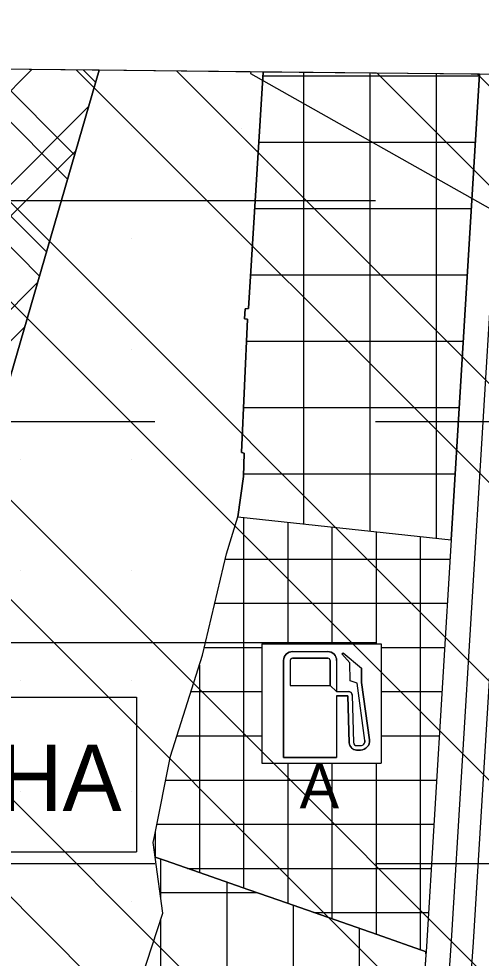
# Model space of a CAD drawing. Extents: x 419109 to 421295, y 4452223 to 4457798.
# Drawn here: x 420251.6 to 420356.3, y 4457585.4 to 4457798 of the extents above; entities that cross this region are included whole.
import ezdxf

# ---------------------------------------------------------------- set-up
doc = ezdxf.new("R2010")
doc.units = 0
for name, color, linetype in [('ADAKENARI', 7, 'Continuous'), ('KALDIRIM_FAT', 7, 'Continuous'), ('PAFTALAMA', 7, 'Continuous'), ('PL_BAKIM_AKARYAKIT', 7, 'Continuous'), ('PL_K_DEPOLAMA', 7, 'Continuous'), ('PL_KAMU_HİZMET_ALANI', 7, 'Continuous'), ('PL_TİCARET', 7, 'Continuous'), ('SEMBOL_FAT', 7, 'Continuous'), ('SN_TASKIN', 7, 'Continuous'), ('SN_TR_SIVILASMA', 7, 'Continuous'), ('SN_TR_TASKIN', 7, 'Continuous'), ('TRFAT_AKARYAKITSERVİ', 7, 'Continuous'), ('TRFAT_DEPOLAMA', 7, 'Continuous'), ('TRFAT_KHA', 7, 'Continuous'), ('TRFAT_TİCARET', 7, 'Continuous')]:
    doc.layers.add(name, color=color, linetype=linetype)

msp = doc.modelspace()

# ---------------------------------------------------------------- linework, layer by layer
at = {"layer": 'ADAKENARI'}
for p, q in [((420269.87, 4457786.37), (420240.33, 4457684.85)), ((420303.64, 4457732.43), (420306.95, 4457785.97)), ((420355.95, 4457785.46), (420349.53, 4457680.08)), ((420302.74, 4457730.14), (420302.9, 4457732.37)), ((420302.9, 4457732.37), (420303.64, 4457732.43)), ((420303.4, 4457730.01), (420302.74, 4457730.14)), ((420302.03, 4457699.84), (420303.4, 4457730.01)), ((420302.7, 4457699.75), (420302.03, 4457699.84)), ((420302.54, 4457694.44), (420302.7, 4457699.75)), ((420301.2, 4457685.3), (420302.54, 4457694.44)), ((420298.68, 4457676.97), (420301.2, 4457685.3)), ((420301.2, 4457685.3), (420349.53, 4457680.08)), ((420349.53, 4457680.08), (420343.84, 4457586.91)), ((420293.26, 4457654.04), (420298.68, 4457676.97)), ((420286.01, 4457631.19), (420293.26, 4457654.04)), ((420282.33, 4457613.02), (420286.01, 4457631.19)), ((420282.04, 4457611.61), (420282.33, 4457613.02)), ((420282.5, 4457608.32), (420282.04, 4457611.61)), ((420282.5, 4457608.32), (420284.78, 4457607.53)), ((420284.27, 4457595.65), (420282.5, 4457608.32)), ((420284.78, 4457607.53), (420287.81, 4457606.48)), ((420287.81, 4457606.48), (420291.02, 4457605.36)), ((420291.02, 4457605.36), (420303.72, 4457600.92)), ((420303.72, 4457600.92), (420310.51, 4457598.55)), ((420310.51, 4457598.55), (420332.75, 4457590.78)), ((420280.61, 4457584.52), (420284.27, 4457595.65)), ((420332.75, 4457590.78), (420343.84, 4457586.91)), ((420343.8, 4457586.24), (420341.94, 4457559.73)), ((420343.84, 4457586.91), (420343.8, 4457586.24))]:
    msp.add_line(p, q, dxfattribs=at)
at = {"layer": 'KALDIRIM_FAT'}
for p, q in [((420361.46, 4457785.4), (420349.52, 4457589.41)), ((420366.46, 4457785.35), (420354.51, 4457589.09)), ((420349.52, 4457589.41), (420333.21, 4457348.39)), ((420354.51, 4457589.09), (420338.2, 4457348.06))]:
    msp.add_line(p, q, dxfattribs=at)
at = {"layer": 'PAFTALAMA'}
msp.add_line((421295.36, 4457775.52), (419168.18, 4457798.01), dxfattribs=at)
at = {"layer": 'PL_BAKIM_AKARYAKIT'}
msp.add_lwpolyline([(420286.01, 4457631.19), (420293.26, 4457654.04), (420298.68, 4457676.97), (420301.2, 4457685.3), (420349.53, 4457680.08), (420343.84, 4457586.91), (420332.75, 4457590.78), (420310.51, 4457598.55), (420303.72, 4457600.92), (420291.02, 4457605.36), (420287.81, 4457606.48), (420284.78, 4457607.53), (420282.5, 4457608.32), (420282.04, 4457611.61), (420282.33, 4457613.02)], close=True, dxfattribs=at)
at = {"layer": 'PL_K_DEPOLAMA'}
msp.add_line((420269.87, 4457786.37), (420061.63, 4457788.57), dxfattribs=at)
msp.add_lwpolyline([(420061.63, 4457788.57), (420067.25, 4457768.41), (420118.18, 4457585.6), (420201.32, 4457588.43), (420240.33, 4457684.85), (420269.87, 4457786.37)], dxfattribs=at)
at = {"layer": 'PL_KAMU_HİZMET_ALANI'}
msp.add_line((420306.95, 4457785.97), (420269.87, 4457786.37), dxfattribs=at)
for points in [[(420269.87, 4457786.37), (420240.33, 4457684.85), (420201.32, 4457588.43), (420152.1, 4457466.77), (420177.87, 4457386.49)], [(420280.61, 4457584.52), (420284.27, 4457595.65), (420282.5, 4457608.32), (420282.04, 4457611.61), (420282.33, 4457613.02), (420286.01, 4457631.19), (420293.26, 4457654.04), (420298.68, 4457676.97), (420301.2, 4457685.3), (420302.54, 4457694.44), (420302.7, 4457699.75), (420302.03, 4457699.84), (420303.4, 4457730.01), (420302.74, 4457730.14), (420302.9, 4457732.37), (420303.64, 4457732.43), (420306.95, 4457785.97)]]:
    msp.add_lwpolyline(points, dxfattribs=at)
at = {"layer": 'PL_TİCARET'}
msp.add_line((420355.95, 4457785.46), (420306.95, 4457785.97), dxfattribs=at)
msp.add_lwpolyline([(420306.95, 4457785.97), (420303.64, 4457732.43), (420302.9, 4457732.37), (420302.74, 4457730.14), (420303.4, 4457730.01), (420302.03, 4457699.84), (420302.7, 4457699.75), (420302.54, 4457694.44), (420301.2, 4457685.3), (420349.53, 4457680.08), (420355.95, 4457785.46)], dxfattribs=at)
msp.add_lwpolyline([(420268.7, 4457548.4), (420273.4, 4457562.57), (420275.4, 4457568.64), (420280.61, 4457584.52), (420284.27, 4457595.65), (420282.5, 4457608.32), (420284.78, 4457607.53), (420287.81, 4457606.48), (420291.02, 4457605.36), (420303.72, 4457600.92), (420310.51, 4457598.55), (420332.75, 4457590.78), (420343.84, 4457586.91), (420343.8, 4457586.24), (420341.94, 4457559.73), (420340.02, 4457532.1), (420338.54, 4457510.91), (420336.4, 4457480.29), (420271.46, 4457485.4), (420263.84, 4457485.79), (420253.81, 4457500.91), (420260.16, 4457521.63), (420265.01, 4457537.45), (420267.77, 4457545.64)], close=True, dxfattribs=at)
at = {"layer": 'SEMBOL_FAT'}
for p, q in [((420306.65, 4457656.59), (420306.65, 4457629.59)), ((420306.65, 4457656.59), (420333.65, 4457656.59)), ((420333.65, 4457656.59), (420333.65, 4457629.59)), ((420313.6, 4457654.83), (420321.6, 4457654.83)), ((420324.78, 4457654.3), (420325.08, 4457654.57)), ((420326.59, 4457652.25), (420324.78, 4457654.3)), ((420325.08, 4457654.57), (420329.23, 4457651.07)), ((420311.6, 4457652.83), (420311.6, 4457630.83)), ((420313.1, 4457652.83), (420313.1, 4457647.19)), ((420313.6, 4457653.33), (420321.6, 4457653.33)), ((420322.1, 4457652.83), (420322.1, 4457647.19)), ((420323.6, 4457652.83), (420323.6, 4457645.8)), ((420326.63, 4457648.19), (420326.59, 4457652.25)), ((420329.26, 4457647.81), (420329.23, 4457651.07)), ((420328.27, 4457647.68), (420326.63, 4457648.19)), ((420330.02, 4457634.71), (420328.27, 4457647.68)), ((420331.01, 4457634.84), (420329.26, 4457647.81)), ((420313.1, 4457647.19), (420322.1, 4457647.19)), ((420323.6, 4457645.8), (420326.27, 4457645.8)), ((420228.78, 4457644.53), (420278.25, 4457644.53)), ((420278.25, 4457644.53), (420278.25, 4457609.53)), ((420323.6, 4457644.8), (420326.12, 4457644.8)), ((420323.6, 4457644.8), (420323.6, 4457630.83)), ((420326.12, 4457644.8), (420326.44, 4457634.2)), ((420327.11, 4457644.98), (420327.44, 4457634.23)), ((420328.13, 4457633.56), (420329.02, 4457633.56)), ((420328.13, 4457632.56), (420329.02, 4457632.56)), ((420311.6, 4457630.83), (420323.6, 4457630.83)), ((420306.65, 4457629.59), (420333.65, 4457629.59)), ((420228.78, 4457609.53), (420278.25, 4457609.53))]:
    msp.add_line(p, q, dxfattribs=at)
msp.add_lwpolyline([(420311.6, 4457630.83), (420311.6, 4457652.83), (420311.64, 4457653.22), (420311.75, 4457653.59), (420311.94, 4457653.94), (420312.18, 4457654.24), (420312.49, 4457654.49), (420312.83, 4457654.67), (420313.21, 4457654.79), (420313.6, 4457654.83), (420321.6, 4457654.83), (420321.99, 4457654.79), (420322.36, 4457654.67), (420322.71, 4457654.49), (420323.01, 4457654.24), (420323.26, 4457653.94), (420323.45, 4457653.59), (420323.56, 4457653.22), (420323.6, 4457652.83), (420323.6, 4457645.8), (420322.1, 4457647.19), (420322.1, 4457652.83), (420321.95, 4457653.18), (420321.6, 4457653.33), (420313.6, 4457653.33), (420313.25, 4457653.18), (420313.1, 4457652.83), (420313.1, 4457647.19), (420322.1, 4457647.19), (420323.6, 4457645.8), (420326.27, 4457645.8), (420326.43, 4457645.78), (420326.59, 4457645.74), (420326.73, 4457645.66), (420326.86, 4457645.56), (420326.96, 4457645.44), (420327.04, 4457645.3), (420327.09, 4457645.14), (420327.11, 4457644.98), (420327.44, 4457634.23), (420327.46, 4457634.1), (420327.5, 4457633.97), (420327.56, 4457633.86), (420327.65, 4457633.76), (420327.75, 4457633.67), (420327.87, 4457633.61), (420328, 4457633.57), (420328.13, 4457633.56), (420329.02, 4457633.56), (420329.23, 4457633.58), (420329.43, 4457633.65), (420329.62, 4457633.76), (420329.78, 4457633.91), (420329.9, 4457634.08), (420329.98, 4457634.28), (420330.02, 4457634.49), (420330.02, 4457634.71), (420328.27, 4457647.68), (420326.63, 4457648.19), (420326.59, 4457652.25), (420324.78, 4457654.3), (420325.08, 4457654.57), (420329.23, 4457651.07), (420329.26, 4457647.81), (420331.01, 4457634.84), (420331.02, 4457634.41), (420330.94, 4457633.99), (420330.78, 4457633.6), (420330.53, 4457633.25), (420330.22, 4457632.96), (420329.85, 4457632.74), (420329.44, 4457632.61), (420329.02, 4457632.56), (420328.13, 4457632.56), (420327.81, 4457632.59), (420327.5, 4457632.69), (420327.21, 4457632.84), (420326.95, 4457633.04), (420326.74, 4457633.29), (420326.58, 4457633.57), (420326.48, 4457633.88), (420326.44, 4457634.2), (420326.12, 4457644.8), (420323.6, 4457644.8), (420323.6, 4457630.83)], close=True, dxfattribs=at)
for centre, radius, start, end in [((420313.6, 4457652.83), 2, 90, 180), ((420321.6, 4457652.83), 2, 0, 90), ((420313.6, 4457652.83), 0.5, 90, 180), ((420321.6, 4457652.83), 0.5, 0, 90), ((420326.27, 4457644.96), 0.842, 1.7408, 90), ((420329.02, 4457634.57), 2.01, 270, 7.6874), ((420329.02, 4457634.57), 1.01, 270, 7.6874), ((420328.13, 4457634.25), 1.69, 181.7408, 270), ((420328.13, 4457634.25), 0.691, 181.7408, 270)]:
    msp.add_arc(centre, radius, start, end, dxfattribs=at)
at = {"layer": 'SN_TASKIN'}
msp.add_lwpolyline([(420304.2, 4457786), (420304.13, 4457785.63), (420361.4, 4457753.33), (420365.13, 4457670.4), (420353.37, 4457516.08), (420349.76, 4457409.43), (420362.12, 4457324.02), (420428.86, 4457299.97), (420651.65, 4457251.03), (420800.51, 4457206.77), (420934.84, 4457119.42), (421005.12, 4457071.28), (421055.3, 4457008.56), (421130.37, 4456973.34), (421233.23, 4456921.91), (421285.98, 4456875.69)], dxfattribs=at)
at = {"layer": 'SN_TR_SIVILASMA'}
for p, q in [((421284.14, 4456699.66), (420198.29, 4457785.51)), ((421284.37, 4456721.88), (420219.35, 4457786.9)), ((421284.84, 4456766.32), (420264.73, 4457786.42)), ((421285.07, 4456788.54), (420287.42, 4457786.18)), ((421285.53, 4456832.97), (420332.8, 4457785.7)), ((421285.76, 4456855.19), (420355.49, 4457785.46)), ((421283.68, 4456655.22), (420178.33, 4457760.57)), ((421283.45, 4456633), (420168.35, 4457748.09)), ((421282.98, 4456588.57), (420148.4, 4457723.15)), ((421282.75, 4456566.35), (420138.42, 4457710.68))]:
    msp.add_line(p, q, dxfattribs=at)
at = {"layer": 'SN_TR_TASKIN'}
for p, q in [((420232.43, 4457756.9), (420332.43, 4457756.9)), ((420182.43, 4457706.9), (420282.43, 4457706.9)), ((420332.43, 4457706.9), (420363.49, 4457706.9)), ((420232.43, 4457656.9), (420332.43, 4457656.9)), ((420182.43, 4457606.9), (420282.43, 4457606.9)), ((420332.43, 4457606.9), (420360.29, 4457606.9))]:
    msp.add_line(p, q, dxfattribs=at)
at = {"layer": 'TRFAT_AKARYAKITSERVİ'}
for p, q in [((420302.54, 4457685.15), (420302.54, 4457601.33)), ((420312.54, 4457684.07), (420312.54, 4457656.59)), ((420322.54, 4457682.99), (420322.54, 4457656.59)), ((420332.54, 4457681.91), (420332.54, 4457656.59)), ((420342.54, 4457680.83), (420342.54, 4457587.36)), ((420298.4, 4457675.77), (420349.27, 4457675.77)), ((420296.03, 4457665.77), (420348.66, 4457665.77)), ((420293.67, 4457655.77), (420306.65, 4457655.77)), ((420333.65, 4457655.77), (420348.05, 4457655.77)), ((420292.54, 4457651.79), (420292.54, 4457604.82)), ((420290.63, 4457645.77), (420306.65, 4457645.77)), ((420333.65, 4457645.77), (420347.44, 4457645.77)), ((420287.46, 4457635.77), (420306.65, 4457635.77)), ((420333.65, 4457635.77), (420346.83, 4457635.77)), ((420312.54, 4457629.59), (420312.54, 4457597.84)), ((420322.54, 4457629.59), (420322.54, 4457594.34)), ((420332.54, 4457629.59), (420332.54, 4457590.85)), ((420284.91, 4457625.77), (420346.21, 4457625.77)), ((420282.88, 4457615.77), (420345.6, 4457615.77)), ((420282.54, 4457614.1), (420282.54, 4457608.31)), ((420289.84, 4457605.77), (420344.99, 4457605.77)), ((420318.47, 4457595.77), (420344.38, 4457595.77))]:
    msp.add_line(p, q, dxfattribs=at)
at = {"layer": 'TRFAT_DEPOLAMA'}
for p, q in [((420104.12, 4457636.05), (420254.6, 4457786.53)), ((420209.1, 4457787.01), (420256.32, 4457739.79)), ((420216.25, 4457786.93), (420257.91, 4457745.27)), ((420237.69, 4457786.71), (420262.69, 4457761.7)), ((420244.84, 4457786.63), (420264.29, 4457767.18)), ((420266.28, 4457786.4), (420269.07, 4457783.61)), ((420108.75, 4457619.46), (420267.5, 4457778.21)), ((420110.29, 4457613.93), (420264.6, 4457768.24)), ((420114.91, 4457597.34), (420255.89, 4457738.32)), ((420116.45, 4457591.81), (420252.99, 4457728.34))]:
    msp.add_line(p, q, dxfattribs=at)
at = {"layer": 'TRFAT_KHA'}
for p, q in [((420277.1, 4457773.27), (420277.1, 4457773.27)), ((420302.1, 4457773.27), (420302.1, 4457773.27)), ((420277.1, 4457748.27), (420277.1, 4457748.27)), ((420302.1, 4457748.27), (420302.1, 4457748.27)), ((420252.1, 4457723.27), (420252.1, 4457723.27)), ((420277.1, 4457723.27), (420277.1, 4457723.27)), ((420302.1, 4457723.27), (420302.1, 4457723.27)), ((420252.1, 4457698.27), (420252.1, 4457698.27)), ((420277.1, 4457698.27), (420277.1, 4457698.27)), ((420302.1, 4457698.27), (420302.1, 4457698.27)), ((420252.1, 4457673.27), (420252.1, 4457673.27)), ((420277.1, 4457673.27), (420277.1, 4457673.27)), ((420252.1, 4457648.27), (420252.1, 4457648.27)), ((420277.1, 4457648.27), (420277.1, 4457648.27)), ((420252.1, 4457623.27), (420252.1, 4457623.27)), ((420277.1, 4457623.27), (420277.1, 4457623.27)), ((420252.1, 4457598.27), (420252.1, 4457598.27)), ((420277.1, 4457598.27), (420277.1, 4457598.27))]:
    msp.add_line(p, q, dxfattribs=at)
at = {"layer": 'TRFAT_TİCARET'}
for p, q in [((420316.2, 4457683.68), (420316.2, 4457785.88)), ((420331.2, 4457682.06), (420331.2, 4457785.72)), ((420346.2, 4457680.44), (420346.2, 4457785.56)), ((420306.9, 4457785.08), (420355.92, 4457785.08)), ((420305.97, 4457770.08), (420355.01, 4457770.08)), ((420305.04, 4457755.08), (420354.1, 4457755.08)), ((420304.11, 4457740.08), (420353.19, 4457740.08)), ((420303.18, 4457725.08), (420352.27, 4457725.08)), ((420302.49, 4457710.08), (420351.36, 4457710.08)), ((420302.56, 4457695.08), (420350.45, 4457695.08)), ((420283.81, 4457598.94), (420283.81, 4457607.87)), ((420298.81, 4457562.49), (420298.81, 4457602.63)), ((420283.62, 4457600.29), (420305.52, 4457600.29)), ((420313.81, 4457562.49), (420313.81, 4457597.39)), ((420283.81, 4457484.43), (420283.81, 4457594.25)), ((420328.81, 4457480.89), (420328.81, 4457592.15)), ((420343.81, 4457586.46), (420343.81, 4457586.92))]:
    msp.add_line(p, q, dxfattribs=at)

# ---------------------------------------------------------------- texts
at = {"layer": 'SEMBOL_FAT'}
for s, height, p in [('KHA', 15, (420233.67, 4457618.76)), ('A', 10, (420315.23, 4457619.38))]:
    msp.add_text(s, height=height, dxfattribs=at).set_placement(p)

doc.saveas('drawing.dxf')
